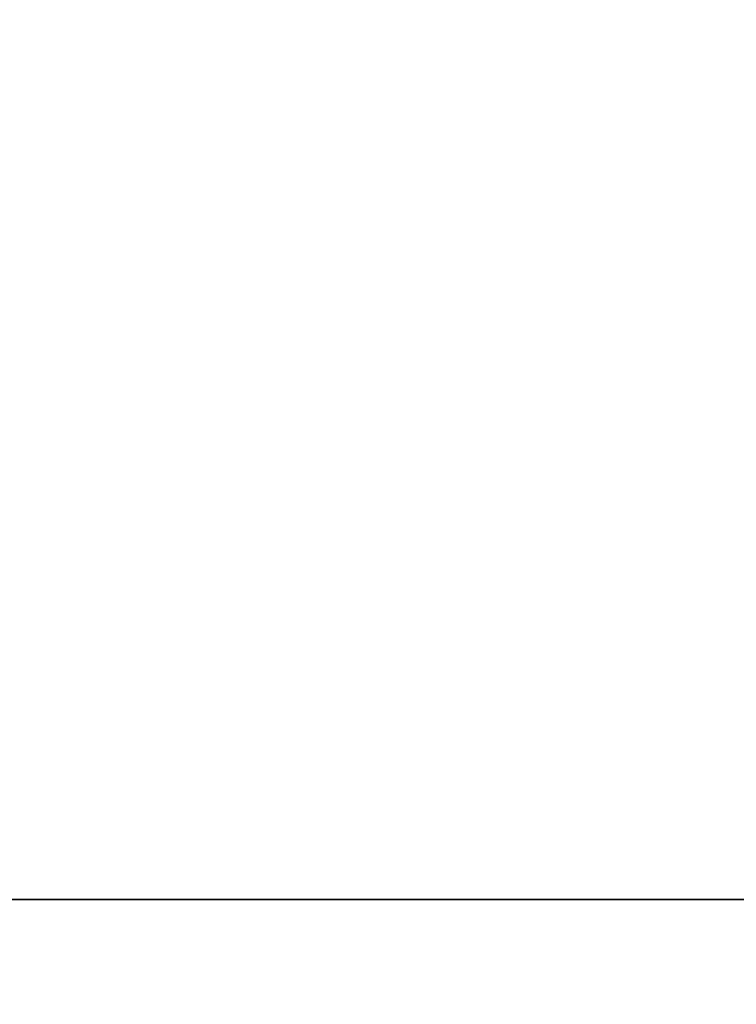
# Model space of a CAD drawing. Header units: millimetres. Extents: x -382 to 385, y -44 to 2191.
# Tile 284 of 339: x -56 to -32, y -4 to 29. Entities that reach past the tile are written whole.
import ezdxf

# ---------------------------------------------------------------- set-up
doc = ezdxf.new("R2010")
doc.units = ezdxf.units.MM
for name, color, linetype, true_color in [('ORTHO$6', 7, 'CONTINUOUS', 0xffffff), ('ORTHO$7', 7, 'CONTINUOUS', 0xffffff), ('ORTHO$8', 7, 'CONTINUOUS', 0xffffff)]:
    doc.layers.add(name, color=color, linetype=linetype, true_color=true_color)

msp = doc.modelspace()

# ---------------------------------------------------------------- linework, layer by layer
at = {"layer": 'ORTHO$6', "color": 7, "linetype": 'Continuous'}
for p, q in [((-359, 0, 1330.524), (361, 0, 1330.524)), ((360.998, 0, 1330.024), (-358.998, 0, 1330.024)), ((360.9, 0, 1369.524), (-358.9, 0, 1369.524)), ((-357.5, 0, 228.024), (359.5, 0, 228.024)), ((-354.5, 0), (356.5, 0)), ((-354, 0, 15.5), (356, 0, 15.5)), ((356, 0, 226.5), (-354, 0, 226.5)), ((141, 0, 928.524), (-159, 0, 928.524)), ((-159, 0, 618.524), (141, 0, 618.524)), ((127, 0, 1445.973), (-145, 0, 1445.973)), ((127, 0, 1470.973), (-145, 0, 1470.973)), ((120.5, 0, 1480.973), (-138.5, 0, 1480.973)), ((120.5, 0, 1376.973), (-138.5, 0, 1376.973)), ((-109.65, 0, 1501.224), (-49.35, 0, 1501.224)), ((-49.35, 0, 1523.724), (-109.65, 0, 1523.724)), ((-108.15, 0, 1525.224), (-50.85, 0, 1525.224)), ((-72.201, 0, 1177.024), (-54, 0, 1177.024)), ((-72.201, 0, 1258.024), (-54, 0, 1258.024)), ((-20.032, 0, 381), (-56.018, 0, 381)), ((-53, 0, 1178.024), (-53, 0, 1214.024)), ((-53, 0, 1259.024), (-53, 0, 1295.024)), ((-52.35, 0, 1525.224), (-52.35, 0, 1501.224)), ((-52.35, 0, 1501.224), (-49.35, 0, 1490.832)), ((-50.85, 0, 1525.224), (-49.35, 0, 1523.724)), ((-49.35, 0, 1523.724), (-49.35, 0, 1480.973)), ((24.603, 0, 327), (-42.603, 0, 327))]:
    msp.add_line(p, q, dxfattribs=at)
at = {"layer": 'ORTHO$6', "color": 252, "linetype": 'Continuous'}
for p, q in [((361, 0, 1333.024), (-359, 0, 1333.024)), ((-358.9, 0, 1367.024), (360.9, 0, 1367.024)), ((359.5, 0, 230.524), (-357.5, 0, 230.524)), ((-357.5, 0, 1327.524), (359.5, 0, 1327.524)), ((356.5, 0, 4), (-354.5, 0, 4)), ((356, 0, 18), (-354, 0, 18)), ((-354, 0, 224), (356, 0, 224)), ((351, 0, 226.524), (-349, 0, 226.524)), ((131, 0, 1449.973), (-149, 0, 1449.973)), ((131, 0, 1466.973), (-149, 0, 1466.973)), ((120.5, 0, 1441.973), (-138.5, 0, 1441.973)), ((120.5, 0, 1474.973), (-138.5, 0, 1474.973)), ((-42.054, 0, 326.509), (24.054, 0, 326.509))]:
    msp.add_line(p, q, dxfattribs=at)
at = {"layer": 'ORTHO$6', "color": 7, "linetype": 'Continuous', "extrusion": (0, 1, 0)}
for centre, radius in [((9, 773.524), 150), ((9, 364.024), 50)]:
    msp.add_circle(centre, radius, dxfattribs=at)
at = {"layer": 'ORTHO$6', "color": 7, "linetype": 'Continuous', "extrusion": (0, -1, 0)}
for centre, radius, start, end in [((-58, 1214.024), 5, 0, 90), ((-58, 1295.024), 5, 0, 90), ((-54, 1178.024), 1, 270, 0), ((-54, 1259.024), 1, 270, 0)]:
    msp.add_arc(centre, radius, start, end, dxfattribs=at)
at = {"layer": 'ORTHO$7', "color": 7, "linetype": 'Continuous'}
for p, q in [((360.9, 0, 14.024), (-358.9, 0, 14.024)), ((-358.9, 0, 1369.024), (360.9, 0, 1369.024)), ((-358.9, 0, 1187.024), (360.9, 0, 1187.024)), ((356.5, 0), (-354.5, 0)), ((219.7, 0, 1369.013), (-217.7, 0, 1369.013)), ((219.7, 0, 1189.024), (-217.7, 0, 1189.024)), ((197.57, 0, 1366.983), (-195.57, 0, 1366.983)), ((-195.394, 0, 1188.024), (197.393, 0, 1188.024)), ((194.478, 0, 1188.63), (-192.478, 0, 1188.63)), ((179.281, 0, 1229.484), (-178.761, 0, 1229.484)), ((-109.65, 0, 1501.224), (-49.35, 0, 1501.224)), ((-49.35, 0, 1523.724), (-109.65, 0, 1523.724)), ((-108.15, 0, 1525.224), (-50.85, 0, 1525.224)), ((-52.35, 0, 1525.224), (-52.35, 0, 1501.224)), ((-52.35, 0, 1501.224), (-49.35, 0, 1490.832)), ((-49.35, 0, 1523.724), (-50.85, 0, 1525.224)), ((-49.351, 0, 1369.524), (-40, 0, 1369.524)), ((-49.35, 0, 1369.026), (-49.35, 0, 1523.724)), ((127, 0, 1445.973), (-49.347, 0, 1445.973)), ((127, 0, 1470.973), (-49.347, 0, 1470.973)), ((120.5, 0, 1480.973), (-49.344, 0, 1480.973)), ((120.5, 0, 1376.973), (-49.344, 0, 1376.973)), ((-40, 0, 1369.524), (-40, 0, 1369.013)), ((-40, 0, 1369.524), (360.9, 0, 1369.524))]:
    msp.add_line(p, q, dxfattribs=at)
at = {"layer": 'ORTHO$7', "color": 252, "linetype": 'Continuous'}
for p, q in [((-358.9, 0, 16.524), (360.9, 0, 16.524)), ((360.9, 0, 1184.524), (-358.9, 0, 1184.524)), ((-354.5, 0, 4), (356.5, 0, 4)), ((-217.7, 0, 1191.047), (219.7, 0, 1191.047)), ((-195.2, 0, 1366.167), (197.2, 0, 1366.167)), ((180.758, 0, 1229.096), (-178.758, 0, 1229.096)), ((-178.2, 0, 1233.614), (-48.196, 0, 1233.614)), ((120.5, 0, 1441.973), (-49.344, 0, 1441.973)), ((120.5, 0, 1474.973), (-49.344, 0, 1474.973)), ((131, 0, 1449.973), (-49.337, 0, 1449.973)), ((131, 0, 1466.973), (-49.337, 0, 1466.973)), ((48.98, 0, 1230.628), (-46.981, 0, 1230.628)), ((-44.321, 0, 1235.085), (-44.29, 0, 1232.183)), ((-39.609, 0, 1232.679), (-9.515, 0, 1232.679))]:
    msp.add_line(p, q, dxfattribs=at)
at = {"layer": 'ORTHO$7', "color": 7, "linetype": 'Continuous', "extrusion": (0, -1, 0)}
for centre, major_axis, ratio, start_param, end_param in [((-48.199, 0, 1234.398), (-0.864, 0, -0.503), 0.738248, 1.168242, 1.242407), ((-46.768, 0, 1230.061), (-0.745, 0, 0.667), 0.602764, 5.209606, 5.363454), ((-44.03, 0, 1231.441), (-0.41, 0, 0.912), 0.106004, 4.944238, 5.611605), ((-39.609, 0, 1232.921), (-0.252, 0, 0.968), 0.062571, 0.673844, 1.806358)]:
    msp.add_ellipse(centre, major_axis=major_axis, ratio=ratio, start_param=start_param, end_param=end_param, dxfattribs=at)
at = {"layer": 'ORTHO$7', "color": 252, "linetype": 'Continuous'}
for points, knots in [([(1, 0, 1232.323), (-1.474, 0, 1232.34), (-8.801, 0, 1232.392), (-21.609, 0, 1233.003), (-35.856, 0, 1234.352), (-48.163, 0, 1236.097), (-57.51, 0, 1237.754), (-66.121, 0, 1239.533), (-75.137, 0, 1241.687), (-84.359, 0, 1244.256), (-92.542, 0, 1246.866), (-100.073, 0, 1249.539), (-108.427, 0, 1252.828), (-118.752, 0, 1257.483), (-129.854, 0, 1263.466), (-141.381, 0, 1271.128), (-151.096, 0, 1279.56), (-157.126, 0, 1287.275), (-159.99, 0, 1292.556), (-161.227, 0, 1295.576), (-161.997, 0, 1298.144), (-162.447, 0, 1300.234), (-162.731, 0, 1302.325), (-162.767, 0, 1303.709), (-162.784, 0, 1304.401)], [0, 0, 0, 0, 0.03763, 0.111477, 0.194997, 0.255312, 0.300665, 0.339566, 0.389305, 0.441987, 0.485691, 0.520609, 0.564364, 0.623444, 0.695001, 0.75977, 0.840786, 0.900949, 0.923722, 0.946498, 0.959873, 0.973248, 0.986625, 1, 1, 1, 1]), ([(-54.656, 0, 1239.383), (-54.734, 0, 1239.398), (-55.692, 0, 1239.575), (-57.448, 0, 1239.91), (-59.929, 0, 1240.405), (-62.414, 0, 1240.924), (-65.088, 0, 1241.508), (-68.029, 0, 1242.182), (-71.181, 0, 1242.943), (-74.447, 0, 1243.774), (-77.745, 0, 1244.659), (-81.048, 0, 1245.59), (-84.272, 0, 1246.547), (-87.282, 0, 1247.485), (-89.983, 0, 1248.363), (-92.381, 0, 1249.171), (-94.578, 0, 1249.938), (-96.71, 0, 1250.704), (-98.921, 0, 1251.524), (-101.314, 0, 1252.442), (-103.946, 0, 1253.49), (-106.833, 0, 1254.686), (-109.993, 0, 1256.055), (-113.458, 0, 1257.634), (-117.249, 0, 1259.461), (-121.275, 0, 1261.529), (-125.272, 0, 1263.729), (-128.991, 0, 1265.924), (-132.423, 0, 1268.092), (-135.796, 0, 1270.37), (-139.364, 0, 1272.972), (-143.147, 0, 1275.998), (-146.817, 0, 1279.293), (-150.038, 0, 1282.584), (-152.644, 0, 1285.63), (-154.703, 0, 1288.399), (-156.311, 0, 1290.9), (-157.582, 0, 1293.201), (-158.624, 0, 1295.436), (-159.505, 0, 1297.76), (-160.216, 0, 1300.277), (-160.679, 0, 1302.927), (-160.785, 0, 1304.732), (-160.785, 0, 1305.62)], [0, 0, 0, 0, 0.001723, 0.021048, 0.038643, 0.05642, 0.075937, 0.097841, 0.12168, 0.146103, 0.170786, 0.195626, 0.220424, 0.243691, 0.264012, 0.282049, 0.298631, 0.314578, 0.331278, 0.349917, 0.370372, 0.392988, 0.418051, 0.445557, 0.476285, 0.510267, 0.545018, 0.576872, 0.605893, 0.635302, 0.667852, 0.705235, 0.745222, 0.781131, 0.812614, 0.840314, 0.86447, 0.885729, 0.906136, 0.927326, 0.950232, 0.975357, 1, 1, 1, 1]), ([(1, 0, 1248.171), (-0.339, 0, 1248.162), (-3.014, 0, 1248.144), (-8.856, 0, 1247.937), (-16.515, 0, 1247.382), (-27.227, 0, 1246.006), (-37.91, 0, 1243.908), (-46.528, 0, 1241.58), (-51.957, 0, 1239.882), (-54.263, 0, 1239.088), (-55.416, 0, 1238.691)], [0, 0, 0, 0, 0.069749, 0.139427, 0.304645, 0.469848, 0.702477, 0.872377, 0.936188, 1, 1, 1, 1]), ([(-54.703, 0, 1238.559), (-54.002, 0, 1238.799), (-50.765, 0, 1239.908), (-44.105, 0, 1241.929), (-35.665, 0, 1243.989), (-27.344, 0, 1245.551), (-20.728, 0, 1246.5), (-14.785, 0, 1247.131), (-9.533, 0, 1247.525), (-4.269, 0, 1247.772), (-0.757, 0, 1247.802), (1, 0, 1247.818)], [0, 0, 0, 0, 0.039275, 0.1814, 0.368619, 0.498839, 0.629063, 0.721792, 0.81454, 0.907239, 1, 1, 1, 1]), ([(1, 0, 1248.578), (-0.298, 0, 1248.569), (-2.895, 0, 1248.553), (-8.588, 0, 1248.357), (-16.07, 0, 1247.83), (-26.599, 0, 1246.515), (-37.161, 0, 1244.492), (-45.736, 0, 1242.226), (-51.173, 0, 1240.56), (-53.495, 0, 1239.776), (-54.656, 0, 1239.383)], [0, 0, 0, 0, 0.068624, 0.137251, 0.301123, 0.464992, 0.698359, 0.869928, 0.934964, 1, 1, 1, 1]), ([(-52.456, 0, 1238.986), (-51.974, 0, 1239.146), (-50.645, 0, 1239.581), (-48.374, 0, 1240.291), (-45.547, 0, 1241.122), (-42.425, 0, 1241.976), (-38.969, 0, 1242.846), (-35.113, 0, 1243.725), (-30.769, 0, 1244.603), (-25.845, 0, 1245.456), (-20.254, 0, 1246.247), (-13.913, 0, 1246.919), (-6.746, 0, 1247.398), (-1.68, 0, 1247.515), (1, 0, 1247.515)], [0, 0, 0, 0, 0.028071, 0.077363, 0.131546, 0.190998, 0.256194, 0.328434, 0.409413, 0.500822, 0.604192, 0.720851, 0.852341, 1, 1, 1, 1]), ([(-50.611, 0, 1238.665), (-51.068, 0, 1238.743), (-51.683, 0, 1238.849), (-52.297, 0, 1238.958), (-52.456, 0, 1238.986)], [0, 0, 0, 0, 0.742459, 1, 1, 1, 1]), ([(1, 0, 1246.224), (-1.998, 0, 1246.179), (-7.992, 0, 1246.089), (-17.389, 0, 1245.324), (-27.154, 0, 1244.007), (-35.501, 0, 1242.35), (-42.033, 0, 1240.735), (-46.812, 0, 1239.409), (-49.959, 0, 1238.402), (-51.533, 0, 1237.898)], [0, 0, 0, 0, 0.168123, 0.336237, 0.528641, 0.721047, 0.814032, 0.907017, 1, 1, 1, 1]), ([(1, 0, 1246.673), (-1.917, 0, 1246.63), (-7.75, 0, 1246.545), (-16.927, 0, 1245.82), (-26.498, 0, 1244.565), (-34.721, 0, 1242.974), (-41.177, 0, 1241.417), (-45.922, 0, 1240.132), (-49.048, 0, 1239.154), (-50.611, 0, 1238.665)], [0, 0, 0, 0, 0.166628, 0.333253, 0.525811, 0.718364, 0.812243, 0.906122, 1, 1, 1, 1]), ([(-50.374, 0, 1237.7), (-48.913, 0, 1238.159), (-45.991, 0, 1239.076), (-40.158, 0, 1240.677), (-32.846, 0, 1242.377), (-24.899, 0, 1243.771), (-17.787, 0, 1244.692), (-11.541, 0, 1245.262), (-5.276, 0, 1245.619), (-1.093, 0, 1245.663), (1, 0, 1245.686)], [0, 0, 0, 0, 0.088179, 0.176359, 0.348079, 0.519807, 0.639848, 0.759915, 0.879907, 1, 1, 1, 1]), ([(-47.695, 0, 1238.184), (-47.568, 0, 1238.223), (-45.886, 0, 1238.734), (-42.454, 0, 1239.714), (-37.161, 0, 1241.046), (-31.204, 0, 1242.324), (-24.472, 0, 1243.498), (-16.828, 0, 1244.493), (-8.238, 0, 1245.192), (-2.171, 0, 1245.361), (1, 0, 1245.361)], [0, 0, 0, 0, 0.008054, 0.106998, 0.217096, 0.339838, 0.477227, 0.632054, 0.807659, 1, 1, 1, 1]), ([(1, 0, 1244.101), (-1.215, 0, 1244.076), (-5.644, 0, 1244.026), (-12.588, 0, 1243.6), (-19.816, 0, 1242.869), (-28.491, 0, 1241.586), (-36.022, 0, 1240.028), (-42.419, 0, 1238.392), (-45.19, 0, 1237.582), (-46.576, 0, 1237.177)], [0, 0, 0, 0, 0.13756, 0.275116, 0.432028, 0.588934, 0.820168, 0.910087, 1, 1, 1, 1]), ([(-45.744, 0, 1237.049), (-43.961, 0, 1237.556), (-38.968, 0, 1238.976), (-31.727, 0, 1240.586), (-24.062, 0, 1241.91), (-17.624, 0, 1242.752), (-11.322, 0, 1243.329), (-5.165, 0, 1243.68), (-1.055, 0, 1243.724), (1, 0, 1243.745)], [0, 0, 0, 0, 0.117555, 0.329191, 0.469624, 0.610065, 0.740042, 0.870017, 1, 1, 1, 1]), ([(1, 0, 1244.507), (-1.155, 0, 1244.483), (-5.464, 0, 1244.436), (-12.242, 0, 1244.033), (-19.32, 0, 1243.337), (-27.871, 0, 1242.104), (-35.294, 0, 1240.604), (-41.6, 0, 1239.028), (-44.313, 0, 1238.254), (-45.67, 0, 1237.867)], [0, 0, 0, 0, 0.136509, 0.273017, 0.430142, 0.587265, 0.820749, 0.910374, 1, 1, 1, 1]), ([(-42.523, 0, 1236.737), (-42.78, 0, 1236.63), (-43.48, 0, 1236.336), (-44.155, 0, 1235.981), (-44.582, 0, 1235.756)], [0, 0, 0, 0, 0.367108, 1, 1, 1, 1]), ([(-39.609, 0, 1232.679), (-40.095, 0, 1232.591), (-41.134, 0, 1232.403), (-42.614, 0, 1232.086), (-43.593, 0, 1231.815), (-44.03, 0, 1231.693)], [0, 0, 0, 0, 0.327078, 0.699522, 1, 1, 1, 1]), ([(-43.073, 0, 1237.482), (-42.404, 0, 1237.668), (-40.768, 0, 1238.111), (-38.031, 0, 1238.807), (-34.749, 0, 1239.57), (-31.099, 0, 1240.336), (-27.077, 0, 1241.079), (-22.613, 0, 1241.785), (-17.604, 0, 1242.429), (-11.972, 0, 1242.97), (-5.695, 0, 1243.346), (-1.299, 0, 1243.437), (1, 0, 1243.437)], [0, 0, 0, 0, 0.046794, 0.114188, 0.190136, 0.273588, 0.365172, 0.465286, 0.577519, 0.704702, 0.845519, 1, 1, 1, 1]), ([(-40.509, 0, 1237.124), (-40.804, 0, 1237.164), (-41.659, 0, 1237.281), (-42.514, 0, 1237.401), (-43.073, 0, 1237.482)], [0, 0, 0, 0, 0.345096, 1, 1, 1, 1]), ([(1, 0, 1242.042), (-0.951, 0, 1242.022), (-4.853, 0, 1241.982), (-13.283, 0, 1241.519), (-23.109, 0, 1240.423), (-32.134, 0, 1238.727), (-37.88, 0, 1237.396), (-40.311, 0, 1236.755), (-41.527, 0, 1236.435)], [0, 0, 0, 0, 0.135954, 0.271906, 0.588259, 0.824405, 0.912205, 1, 1, 1, 1]), ([(-40.603, 0, 1236.309), (-39.065, 0, 1236.702), (-34.612, 0, 1237.839), (-26.159, 0, 1239.538), (-17.399, 0, 1240.739), (-9.801, 0, 1241.359), (-4.404, 0, 1241.634), (-0.801, 0, 1241.668), (1, 0, 1241.685)], [0, 0, 0, 0, 0.113347, 0.328216, 0.614939, 0.743291, 0.871645, 1, 1, 1, 1]), ([(1, 0, 1242.448), (-0.875, 0, 1242.429), (-4.624, 0, 1242.392), (-12.772, 0, 1241.963), (-22.35, 0, 1240.935), (-31.199, 0, 1239.327), (-36.887, 0, 1238.05), (-39.302, 0, 1237.433), (-40.509, 0, 1237.124)], [0, 0, 0, 0, 0.133904, 0.267806, 0.582865, 0.82155, 0.910775, 1, 1, 1, 1]), ([(-37.597, 0, 1236.745), (-37.373, 0, 1236.8), (-36.268, 0, 1237.068), (-34.18, 0, 1237.552), (-31.207, 0, 1238.183), (-27.881, 0, 1238.82), (-24.188, 0, 1239.443), (-20.101, 0, 1240.03), (-15.573, 0, 1240.559), (-10.541, 0, 1240.996), (-4.957, 0, 1241.3), (-1.05, 0, 1241.373), (1, 0, 1241.373)], [0, 0, 0, 0, 0.017752, 0.087682, 0.165172, 0.251955, 0.348509, 0.453601, 0.569812, 0.699432, 0.842282, 1, 1, 1, 1]), ([(-34.652, 0, 1236.391), (-35.447, 0, 1236.482), (-36.429, 0, 1236.599), (-37.41, 0, 1236.721), (-37.597, 0, 1236.745)], [0, 0, 0, 0, 0.809497, 1, 1, 1, 1]), ([(1, 0, 1239.966), (0.497, 0, 1239.965), (-1.867, 0, 1239.958), (-6.686, 0, 1239.826), (-14.224, 0, 1239.328), (-22.03, 0, 1238.385), (-29.494, 0, 1237.121), (-33.72, 0, 1236.176), (-35.833, 0, 1235.703)], [0, 0, 0, 0, 0.0406, 0.19069, 0.38886, 0.650071, 0.825037, 1, 1, 1, 1]), ([(-34.774, 0, 1235.579), (-33.274, 0, 1235.91), (-28.071, 0, 1237.055), (-19.969, 0, 1238.344), (-11.162, 0, 1239.207), (-4.473, 0, 1239.559), (-0.643, 0, 1239.593), (1, 0, 1239.608)], [0, 0, 0, 0, 0.127902, 0.443461, 0.681611, 0.863493, 1, 1, 1, 1]), ([(1, 0, 1240.371), (0.506, 0, 1240.37), (-1.805, 0, 1240.363), (-6.504, 0, 1240.238), (-13.824, 0, 1239.766), (-21.37, 0, 1238.882), (-28.559, 0, 1237.704), (-32.621, 0, 1236.828), (-34.652, 0, 1236.391)], [0, 0, 0, 0, 0.041177, 0.192813, 0.392, 0.652921, 0.82646, 1, 1, 1, 1])]:
    msp.add_open_spline(points, degree=3, knots=knots, dxfattribs=at)
at = {"layer": 'ORTHO$7', "color": 7, "linetype": 'Continuous'}
for points, degree, knots in [([(-160.541, 0, 1308.907), (-160.436, 0, 1309.604), (-160.138, 0, 1311.101), (-159.465, 0, 1313.283), (-158.559, 0, 1315.423), (-157.483, 0, 1317.44), (-156.161, 0, 1319.484), (-154.479, 0, 1321.659), (-152.317, 0, 1324.007), (-149.574, 0, 1326.515), (-146.194, 0, 1329.123), (-142.398, 0, 1331.607), (-138.552, 0, 1333.779), (-134.962, 0, 1335.581), (-131.529, 0, 1337.142), (-127.958, 0, 1338.627), (-124.043, 0, 1340.11), (-119.847, 0, 1341.554), (-115.684, 0, 1342.857), (-111.822, 0, 1343.969), (-108.349, 0, 1344.898), (-105.222, 0, 1345.682), (-102.392, 0, 1346.352), (-99.834, 0, 1346.928), (-97.506, 0, 1347.429), (-95.309, 0, 1347.882), (-93.1, 0, 1348.321), (-90.724, 0, 1348.773), (-88.07, 0, 1349.255), (-85.105, 0, 1349.768), (-81.897, 0, 1350.291), (-78.553, 0, 1350.803), (-75.154, 0, 1351.293), (-71.732, 0, 1351.755), (-68.412, 0, 1352.176), (-65.33, 0, 1352.542), (-62.569, 0, 1352.851), (-60.031, 0, 1353.121), (-57.51, 0, 1353.377), (-54.831, 0, 1353.633), (-51.89, 0, 1353.899), (-48.678, 0, 1354.169), (-45.175, 0, 1354.441), (-41.339, 0, 1354.714), (-37.096, 0, 1354.986), (-32.379, 0, 1355.25), (-27.15, 0, 1355.501), (-21.598, 0, 1355.718), (-16.11, 0, 1355.882), (-11.057, 0, 1355.992), (-6.575, 0, 1356.057), (-2.621, 0, 1356.09), (-0.15, 0, 1356.096), (1, 0, 1356.096)], 3, [0, 0, 0, 0, 0.01445, 0.031366, 0.047023, 0.062151, 0.078055, 0.096269, 0.117137, 0.14093, 0.168195, 0.198126, 0.225261, 0.2488, 0.270385, 0.292278, 0.316845, 0.343271, 0.368756, 0.391332, 0.411369, 0.429282, 0.445328, 0.459853, 0.472847, 0.484756, 0.496893, 0.509932, 0.524497, 0.541082, 0.559076, 0.577438, 0.596009, 0.614668, 0.633191, 0.649893, 0.664529, 0.677739, 0.690769, 0.705039, 0.720696, 0.737842, 0.756351, 0.776531, 0.798857, 0.823717, 0.851271, 0.881549, 0.911371, 0.937782, 0.961136, 0.981905, 1, 1, 1, 1]), ([(-55.416, 0, 1238.691), (-55.426, 0, 1238.683), (-55.46, 0, 1238.654), (-55.52, 0, 1238.584), (-55.431, 0, 1238.495), (-55.308, 0, 1238.486), (-55.147, 0, 1238.482), (-54.94, 0, 1238.507), (-54.788, 0, 1238.54), (-54.703, 0, 1238.559)], 3, [0, 0, 0, 0, 0.041397, 0.142008, 0.230688, 0.355865, 0.519609, 0.730327, 1, 1, 1, 1]), ([(-54.656, 0, 1239.383), (-54.78, 0, 1239.266), (-55.028, 0, 1239.031), (-55.287, 0, 1238.805), (-55.416, 0, 1238.691)], 3, [0, 0, 0, 0, 0.500002, 1, 1, 1, 1]), ([(-54.703, 0, 1238.559), (-54.331, 0, 1238.64), (-53.587, 0, 1238.802), (-52.833, 0, 1238.924), (-52.456, 0, 1238.986)], 3, [0, 0, 0, 0, 0.499968, 1, 1, 1, 1]), ([(-54.569, 0, 1236.118), (-54.116, 0, 1236.023), (-53.654, 0, 1235.961), (-52.747, 0, 1235.922), (-52.299, 0, 1235.941), (-51.188, 0, 1236.078), (-50.527, 0, 1236.243), (-49.891, 0, 1236.461)], 3, [0, 0, 0, 0, 0.292121, 0.292121, 0.573472, 0.573472, 1, 1, 1, 1]), ([(-54.187, 0, 1237.105), (-52.751, 0, 1236.852), (-49.88, 0, 1236.345), (-43.303, 0, 1235.311), (-33.187, 0, 1233.976), (-22.202, 0, 1233.001), (-12.659, 0, 1232.49), (-5.831, 0, 1232.261), (-1.278, 0, 1232.233), (1, 0, 1232.219)], 3, [0, 0, 0, 0, 0.078901, 0.157795, 0.360209, 0.630712, 0.753815, 0.876883, 1, 1, 1, 1]), ([(-54.187, 0, 1237.105), (-53.926, 0, 1237.026), (-53.403, 0, 1236.866), (-52.466, 0, 1236.671), (-51.625, 0, 1236.595), (-50.891, 0, 1236.628), (-50.576, 0, 1236.686), (-50.418, 0, 1236.716)], 3, [0, 0, 0, 0, 0.212999, 0.425983, 0.751116, 0.875576, 1, 1, 1, 1]), ([(-51.533, 0, 1237.898), (-51.576, 0, 1237.869), (-51.651, 0, 1237.818), (-51.657, 0, 1237.662), (-51.495, 0, 1237.609), (-51.314, 0, 1237.583), (-51.061, 0, 1237.585), (-50.742, 0, 1237.62), (-50.507, 0, 1237.671), (-50.374, 0, 1237.7)], 3, [0, 0, 0, 0, 0.098457, 0.169139, 0.258028, 0.378352, 0.535378, 0.738406, 1, 1, 1, 1]), ([(-50.611, 0, 1238.665), (-50.761, 0, 1238.533), (-51.062, 0, 1238.269), (-51.376, 0, 1238.022), (-51.533, 0, 1237.898)], 3, [0, 0, 0, 0, 0.500001, 1, 1, 1, 1]), ([(-50.418, 0, 1236.716), (-50.329, 0, 1236.701), (-49.193, 0, 1236.511), (-46.925, 0, 1236.146), (-43.498, 0, 1235.633), (-39.737, 0, 1235.115), (-35.563, 0, 1234.597), (-30.936, 0, 1234.089), (-25.805, 0, 1233.607), (-20.096, 0, 1233.171), (-13.717, 0, 1232.806), (-6.607, 0, 1232.55), (-1.619, 0, 1232.489), (1, 0, 1232.489)], 3, [0, 0, 0, 0, 0.005206, 0.066954, 0.133552, 0.206549, 0.287574, 0.377893, 0.476895, 0.586911, 0.710404, 0.847941, 1, 1, 1, 1]), ([(-50.374, 0, 1237.7), (-49.931, 0, 1237.794), (-49.044, 0, 1237.981), (-48.145, 0, 1238.116), (-47.695, 0, 1238.184)], 3, [0, 0, 0, 0, 0.499953, 1, 1, 1, 1]), ([(-45.423, 0, 1234.694), (-45.491, 0, 1234.671), (-45.648, 0, 1234.617), (-45.88, 0, 1234.538), (-46.116, 0, 1234.459), (-46.332, 0, 1234.388), (-46.529, 0, 1234.323), (-46.707, 0, 1234.265), (-46.87, 0, 1234.211), (-47.018, 0, 1234.163), (-47.153, 0, 1234.118), (-47.276, 0, 1234.078), (-47.387, 0, 1234.04), (-47.489, 0, 1234.005), (-47.582, 0, 1233.972), (-47.667, 0, 1233.941), (-47.746, 0, 1233.912), (-47.819, 0, 1233.882), (-47.888, 0, 1233.853), (-47.95, 0, 1233.825), (-48.005, 0, 1233.796), (-48.05, 0, 1233.769), (-48.086, 0, 1233.743), (-48.112, 0, 1233.717), (-48.128, 0, 1233.693), (-48.135, 0, 1233.671), (-48.133, 0, 1233.65), (-48.127, 0, 1233.638), (-48.124, 0, 1233.632)], 3, [0, 0, 0, 0, 0.027885, 0.066769, 0.105654, 0.144538, 0.183423, 0.222308, 0.261192, 0.300077, 0.338962, 0.377846, 0.416731, 0.455615, 0.4945, 0.533385, 0.572269, 0.611154, 0.650038, 0.688923, 0.727808, 0.766692, 0.805577, 0.844462, 0.883346, 0.922231, 0.961115, 1, 1, 1, 1]), ([(-46.981, 0, 1230.628), (-47.05, 0, 1230.85), (-47.108, 0, 1231.023), (-47.118, 0, 1231.053), (-47.14, 0, 1231.122), (-47.155, 0, 1231.173), (-47.176, 0, 1231.222), (-47.202, 0, 1231.285), (-47.204, 0, 1231.322), (-47.206, 0, 1231.366), (-47.18, 0, 1231.425)], 2, [0, 0, 0, 0.5, 0.5, 0.625, 0.625, 0.75, 0.75, 0.875, 0.875, 1, 1, 1]), ([(-46.576, 0, 1237.177), (-46.604, 0, 1237.16), (-46.652, 0, 1237.129), (-46.679, 0, 1237.027), (-46.577, 0, 1236.989), (-46.477, 0, 1236.974), (-46.342, 0, 1236.97), (-46.179, 0, 1236.98), (-45.975, 0, 1237.005), (-45.826, 0, 1237.033), (-45.744, 0, 1237.049)], 3, [0, 0, 0, 0, 0.089744, 0.155879, 0.233476, 0.328522, 0.444653, 0.590777, 0.772986, 1, 1, 1, 1]), ([(-45.67, 0, 1237.867), (-45.819, 0, 1237.75), (-46.116, 0, 1237.515), (-46.423, 0, 1237.29), (-46.576, 0, 1237.177)], 3, [0, 0, 0, 0, 0.499999, 1, 1, 1, 1]), ([(-45.744, 0, 1237.049), (-45.301, 0, 1237.132), (-44.415, 0, 1237.297), (-43.521, 0, 1237.42), (-43.073, 0, 1237.482)], 3, [0, 0, 0, 0, 0.499975, 1, 1, 1, 1]), ([(-41.527, 0, 1236.435), (-41.545, 0, 1236.423), (-41.586, 0, 1236.396), (-41.654, 0, 1236.329), (-41.573, 0, 1236.251), (-41.464, 0, 1236.24), (-41.316, 0, 1236.228), (-41.126, 0, 1236.237), (-40.883, 0, 1236.261), (-40.704, 0, 1236.292), (-40.603, 0, 1236.309)], 3, [0, 0, 0, 0, 0.058589, 0.126602, 0.189114, 0.27977, 0.398471, 0.551625, 0.748216, 1, 1, 1, 1]), ([(-40.509, 0, 1237.124), (-40.677, 0, 1237.006), (-41.012, 0, 1236.772), (-41.355, 0, 1236.547), (-41.527, 0, 1236.435)], 3, [0, 0, 0, 0, 0.499998, 1, 1, 1, 1]), ([(-40.603, 0, 1236.309), (-40.104, 0, 1236.392), (-39.106, 0, 1236.559), (-38.1, 0, 1236.683), (-37.597, 0, 1236.745)], 3, [0, 0, 0, 0, 0.499979, 1, 1, 1, 1]), ([(-32.277, 0, 1234.395), (-32.837, 0, 1234.277), (-35.296, 0, 1233.75), (-37.735, 0, 1233.165), (-39.609, 0, 1232.679)], 3, [0, 0, 0, 0, 0.227408, 1, 1, 1, 1]), ([(-35.833, 0, 1235.703), (-35.843, 0, 1235.698), (-35.876, 0, 1235.68), (-35.93, 0, 1235.65), (-35.947, 0, 1235.605), (-35.954, 0, 1235.585)], 3, [0, 0, 0, 0, 0.183055, 0.651809, 1, 1, 1, 1]), ([(-35.954, 0, 1235.585), (-35.938, 0, 1235.568), (-35.9, 0, 1235.526), (-35.799, 0, 1235.514), (-35.676, 0, 1235.5), (-35.516, 0, 1235.501), (-35.315, 0, 1235.511), (-35.063, 0, 1235.536), (-34.877, 0, 1235.564), (-34.774, 0, 1235.579)], 3, [0, 0, 0, 0, 0.057655, 0.137265, 0.239558, 0.369384, 0.533345, 0.739944, 1, 1, 1, 1]), ([(-34.652, 0, 1236.391), (-34.847, 0, 1236.274), (-35.238, 0, 1236.039), (-35.635, 0, 1235.815), (-35.833, 0, 1235.703)], 3, [0, 0, 0, 0, 0.499998, 1, 1, 1, 1]), ([(-34.774, 0, 1235.579), (-34.189, 0, 1235.664), (-33.018, 0, 1235.833), (-31.84, 0, 1235.956), (-31.251, 0, 1236.018)], 3, [0, 0, 0, 0, 0.499983, 1, 1, 1, 1])]:
    msp.add_open_spline(points, degree=degree, knots=knots, dxfattribs=at)
for points in [[(-57.626, 0, 1236.737), (-57.069, 0, 1236.629), (-56.003, 0, 1236.418), (-55.031, 0, 1236.216), (-54.569, 0, 1236.118)], [(-44.582, 0, 1235.756), (-44.707, 0, 1235.685), (-44.946, 0, 1235.553), (-45.267, 0, 1235.378), (-45.556, 0, 1235.223), (-45.82, 0, 1235.083), (-46.063, 0, 1234.956), (-46.288, 0, 1234.84), (-46.494, 0, 1234.734), (-46.68, 0, 1234.639), (-46.85, 0, 1234.553), (-47.005, 0, 1234.475), (-47.145, 0, 1234.403), (-47.274, 0, 1234.338), (-47.39, 0, 1234.277), (-47.496, 0, 1234.222), (-47.593, 0, 1234.17), (-47.681, 0, 1234.121), (-47.762, 0, 1234.075), (-47.837, 0, 1234.031), (-47.907, 0, 1233.988), (-47.972, 0, 1233.944), (-48.031, 0, 1233.901), (-48.083, 0, 1233.859), (-48.127, 0, 1233.818), (-48.161, 0, 1233.779), (-48.186, 0, 1233.741), (-48.201, 0, 1233.705), (-48.207, 0, 1233.671), (-48.205, 0, 1233.641), (-48.2, 0, 1233.622), (-48.196, 0, 1233.614)], [(-46.903, 0, 1230.823), (-47.001, 0, 1231.115), (-47.199, 0, 1231.67), (-47.497, 0, 1232.411), (-47.803, 0, 1233.07), (-48.015, 0, 1233.454), (-48.124, 0, 1233.632)], [(-47.243, 0, 1231.424), (-47.222, 0, 1231.424), (-47.201, 0, 1231.425), (-47.18, 0, 1231.426)], [(-46.771, 0, 1230.773), (-46.806, 0, 1230.748), (-46.875, 0, 1230.698), (-46.945, 0, 1230.65), (-46.981, 0, 1230.628)], [(-46.903, 0, 1230.823), (-46.916, 0, 1230.789), (-46.941, 0, 1230.723), (-46.967, 0, 1230.659), (-46.981, 0, 1230.628)], [(-44.29, 0, 1232.183), (-44.411, 0, 1232.127), (-44.642, 0, 1232.021), (-44.953, 0, 1231.878), (-45.235, 0, 1231.748), (-45.491, 0, 1231.63), (-45.723, 0, 1231.521), (-45.936, 0, 1231.418), (-46.132, 0, 1231.321), (-46.31, 0, 1231.229), (-46.468, 0, 1231.142), (-46.605, 0, 1231.06), (-46.723, 0, 1230.982), (-46.824, 0, 1230.904), (-46.879, 0, 1230.851), (-46.903, 0, 1230.823)], [(-44.03, 0, 1231.693), (-44.157, 0, 1231.655), (-44.398, 0, 1231.583), (-44.725, 0, 1231.486), (-45.021, 0, 1231.398), (-45.289, 0, 1231.318), (-45.533, 0, 1231.244), (-45.756, 0, 1231.174), (-45.962, 0, 1231.109), (-46.149, 0, 1231.046), (-46.315, 0, 1230.988), (-46.459, 0, 1230.933), (-46.582, 0, 1230.88), (-46.688, 0, 1230.828), (-46.746, 0, 1230.792), (-46.771, 0, 1230.773)], [(-39.844, 0, 1233.667), (-39.988, 0, 1233.63), (-40.298, 0, 1233.547), (-40.83, 0, 1233.4), (-41.423, 0, 1233.226), (-42.072, 0, 1233.023), (-42.77, 0, 1232.787), (-43.511, 0, 1232.514), (-44.028, 0, 1232.3), (-44.29, 0, 1232.183)]]:
    msp.add_open_spline(points, degree=3, dxfattribs=at)
at = {"layer": 'ORTHO$7', "color": 252, "linetype": 'Continuous'}
for points in [[(-48.196, 0, 1233.614), (-48.109, 0, 1233.464), (-47.942, 0, 1233.149), (-47.702, 0, 1232.628), (-47.471, 0, 1232.057), (-47.319, 0, 1231.641), (-47.243, 0, 1231.424)], [(-45.67, 0, 1237.867), (-46.345, 0, 1237.97), (-47.02, 0, 1238.076), (-47.695, 0, 1238.184)]]:
    msp.add_open_spline(points, degree=3, dxfattribs=at)
at = {"layer": 'ORTHO$8', "color": 7, "linetype": 'Continuous'}
msp.add_open_spline([(1, 56.015), (-13.066, 56.015), (-27.102, 55.156), (-54.89, 51.701), (-68.684, 49.102), (-95.571, 42.024), (-108.757, 37.53), (-127.07, 29.169), (-132.926, 26.116), (-143.911, 19.295), (-149.024, 15.533), (-155.36, 9.373), (-157.25, 7.224), (-160.325, 2.856), (-161.539, 0.588), (-163.046, -3.92), (-163.341, -6.136), (-163.073, -9.002), (-162.958, -9.684), (-162.795, -10.352)], degree=3, knots=[0, 0, 0, 0, 0.207023, 0.207023, 0.414047, 0.414047, 0.62107, 0.62107, 0.724581, 0.724581, 0.828093, 0.828093, 0.879849, 0.879849, 0.931605, 0.931605, 0.98336, 0.98336, 1, 1, 1, 1], dxfattribs=at)
at = {"layer": 'ORTHO$8', "color": 252, "linetype": 'Continuous'}
for points, knots in [([(-162.784, -6.936), (-162.776, -6.548), (-162.758, -5.772), (-162.535, -3.934), (-161.889, -1.406), (-160.015, 2.765), (-155.777, 8.709), (-147.581, 16.191), (-136.779, 23.325), (-124.83, 29.605), (-113.704, 34.441), (-103.892, 38.083), (-95.968, 40.707), (-88.002, 43.096), (-78.937, 45.507), (-69.465, 47.677), (-60.536, 49.437), (-51.552, 50.966), (-40.622, 52.506), (-26.856, 53.93), (-14.573, 54.641), (-5.028, 54.897), (-1.009, 54.917), (1, 54.927)], [0, 0, 0, 0, 0.009485, 0.018973, 0.04442, 0.069866, 0.118779, 0.189809, 0.268628, 0.335147, 0.407717, 0.460247, 0.498606, 0.537289, 0.588786, 0.643004, 0.686346, 0.728059, 0.782244, 0.854718, 0.938861, 0.969429, 1, 1, 1, 1]), ([(-160.785, -8.477), (-160.785, -7.763), (-160.675, -6.305), (-160.197, -4.15), (-159.465, -2.091), (-158.559, -0.176), (-157.483, 1.684), (-156.161, 3.622), (-154.479, 5.75), (-152.317, 8.127), (-149.574, 10.762), (-146.194, 13.614), (-142.398, 16.449), (-138.552, 19.028), (-134.962, 21.241), (-131.529, 23.211), (-127.958, 25.136), (-124.043, 27.111), (-119.847, 29.088), (-115.684, 30.922), (-111.822, 32.524), (-108.349, 33.889), (-105.222, 35.062), (-102.392, 36.08), (-99.834, 36.967), (-97.506, 37.747), (-95.309, 38.46), (-93.1, 39.156), (-90.724, 39.881), (-88.07, 40.662), (-85.105, 41.502), (-81.897, 42.37), (-78.553, 43.23), (-75.154, 44.063), (-71.732, 44.857), (-68.412, 45.588), (-65.33, 46.23), (-62.569, 46.778), (-60.031, 47.26), (-57.51, 47.718), (-54.831, 48.182), (-51.89, 48.664), (-48.678, 49.159), (-45.175, 49.662), (-41.339, 50.169), (-37.096, 50.677), (-32.379, 51.177), (-27.15, 51.653), (-21.598, 52.067), (-16.11, 52.384), (-11.057, 52.596), (-6.575, 52.722), (-2.621, 52.784), (-0.15, 52.797), (1, 52.797)], [0, 0, 0, 0, 0.017885, 0.036071, 0.052616, 0.067929, 0.082725, 0.09828, 0.116095, 0.136505, 0.159776, 0.186443, 0.215717, 0.242257, 0.265279, 0.286391, 0.307804, 0.331832, 0.357678, 0.382604, 0.404685, 0.424282, 0.441803, 0.457496, 0.471702, 0.484412, 0.496059, 0.50793, 0.520683, 0.534929, 0.55115, 0.568749, 0.586708, 0.604872, 0.623121, 0.641238, 0.657574, 0.671888, 0.684809, 0.697553, 0.71151, 0.726824, 0.743593, 0.761696, 0.781433, 0.803269, 0.827584, 0.854534, 0.884147, 0.913315, 0.939147, 0.961988, 0.982302, 1, 1, 1, 1])]:
    msp.add_open_spline(points, degree=3, knots=knots, dxfattribs=at)

doc.saveas('drawing.dxf')
